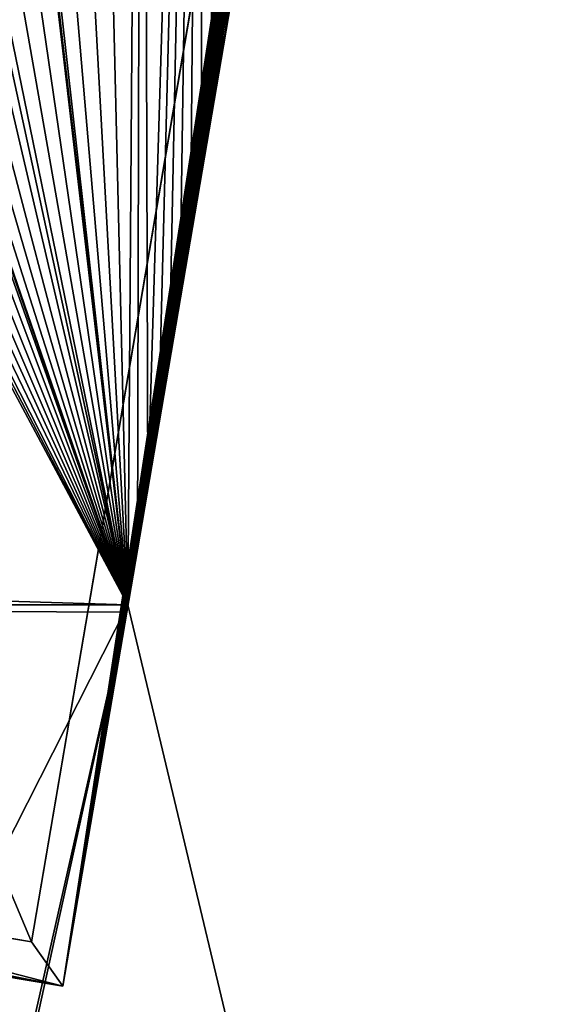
# Model space of a CAD drawing. Extents: x 22936 to 50368, y -4877 to 31080.
# Tile 509 of 601: x 49045 to 49321, y 3926 to 4439. Entities that reach past the tile are written whole.
import ezdxf

# ---------------------------------------------------------------- set-up
doc = ezdxf.new("R2010")
doc.units = 0
for name, color, linetype in [('01_GROS_OEUVRE', 251, 'CONTINUOUS'), ('03_COUVERTURE_BARDAGE', 44, 'CONTINUOUS'), ('08_AMENAGEMENTS_EXTERIEURS', 253, 'CONTINUOUS')]:
    doc.layers.add(name, color=color, linetype=linetype)

# ---------------------------------------------------------------- blocks, each defined once
blk = doc.blocks.new('GROUPER_17')
at = {"layer": '08_AMENAGEMENTS_EXTERIEURS'}
blk.add_line((2395.68, 2513.93), (2680.87, 4187.05), dxfattribs=at)
at = {"layer": '08_AMENAGEMENTS_EXTERIEURS', "color": 73}
blk.add_line((1777, 2513.93), (2395.68, 2513.93), dxfattribs=at)
at = {"layer": '08_AMENAGEMENTS_EXTERIEURS'}
mesh = blk.add_polyface(dxfattribs=at)
corners = [(16.45, 1860.4), (0, 1328), (0, 1844.55), (1795, 1328), (33.02, 1876.27), (49.71, 1892.12), (66.55, 1907.89), (83.55, 1923.55), (100.74, 1939.04), (118.11, 1954.33), (135.7, 1969.37), (153.53, 1984.11), (171.6, 1998.5), (189.93, 2012.5), (208.55, 2026.07), (227.46, 2039.16), (246.69, 2051.72), (266.25, 2063.72), (286.11, 2075.18), (306.26, 2086.08), (326.69, 2096.46), (347.37, 2106.3), (368.28, 2115.64), (389.4, 2124.46), (410.72, 2132.79), (432.21, 2140.64), (453.87, 2148), (475.66, 2154.9), (497.57, 2161.34), (519.59, 2167.33), (541.68, 2172.89), (563.84, 2178.01), (586.04, 2182.71), (608.27, 2187), (630.51, 2190.89), (652.73, 2194.39), (674.92, 2197.5), (697.06, 2200.25), (719.14, 2202.62), (741.15, 2204.62), (763.1, 2206.23), (785, 2207.43), (806.84, 2208.22), (828.63, 2208.57), (850.38, 2208.48), (872.08, 2207.93), (893.75, 2206.9), (915.39, 2205.39), (936.99, 2203.38), (958.57, 2200.86), (980.13, 2197.81), (1001.67, 2194.22), (1023.19, 2190.07), (1044.71, 2185.36), (1066.22, 2180.06), (1087.73, 2174.17), (1109.23, 2167.67), (1130.75, 2160.55), (1152.27, 2152.79), (1173.81, 2144.38), (1195.36, 2135.31), (1216.93, 2125.59), (1238.5, 2115.38), (1260.06, 2104.88), (1281.58, 2094.27), (1303.04, 2083.75), (1324.43, 2073.52), (1345.72, 2063.77), (1366.89, 2054.69), (1387.93, 2046.48), (1408.82, 2039.32), (1429.54, 2033.42), (1450.06, 2028.98), (1470.36, 2026.17), (1490.44, 2025.2), (1510.26, 2026.26), (1529.82, 2029.54), (1549.07, 2035.18), (1567.96, 2043.07), (1586.43, 2053.03), (1604.39, 2064.91), (1621.79, 2078.53), (1638.55, 2093.74), (1654.6, 2110.37), (1669.89, 2128.24), (1684.32, 2147.2), (1697.85, 2167.08), (1710.39, 2187.71), (1721.89, 2208.92), (1732.26, 2230.56), (1741.45, 2252.45), (1749.38, 2274.43), (1756.03, 2296.38), (1761.5, 2318.27), (1765.9, 2340.13), (1769.36, 2361.94), (1771.99, 2383.72), (1773.91, 2405.46), (1775.24, 2427.19), (1776.09, 2448.89), (1776.59, 2470.58), (1776.85, 2492.26), (1777, 2513.93), (2395.68, 2513.93), (1845, 75), (1845, 0), (1332.44, 6187.9), (953.84, 4324.79), (744.56, 6114.92), (1503.53, 4690.87), (1872.82, 4324.79), (2843.74, 4811.2), (2680.87, 4187.05), (193.79, -1456.02), (188.09, -1836.1), (174.84, -1645.82), (233.16, -2021.44), (244.41, -1272.11), (308.78, -2196.56), (325.25, -1099.34), (412.78, -2356.46), (434, -942.64), (3662.14, -2801.42), (567.57, -806.46), (722.14, -694.7), (893.31, -610.54), (1076.21, -556.38), (1155.38, -537.12), (1232.99, -512.33), (1308.66, -482.14), (1382.02, -446.69), (1452.7, -406.15), (1520.35, -360.74), (1584.63, -310.68), (1645.22, -256.21), (1701.82, -197.6), (1754.16, -135.16), (1801.96, -69.18), (1795, 75)]
mesh.append_faces([[corners[k] for k in face] for face in [(0, 1, 2), (106, 107, 108), (113, 114, 115)]], dxfattribs={"vtx0": -1})
mesh.append_faces([[corners[k] for k in face] for face in [(1, 0, 3), (104, 103, 105), (107, 109, 110), (110, 111, 112), (114, 113, 116), (116, 117, 118), (118, 119, 120), (120, 121, 122), (122, 112, 111)]], dxfattribs={"vtx0": -1, "vtx1": -1})
mesh.append_faces([[corners[k] for k in face] for face in [(3, 103, 104), (122, 105, 103)]], dxfattribs={"vtx0": -1, "vtx1": -1, "vtx2": -1})
mesh.append_faces([[corners[k] for k in face] for face in [(3, 0, 4), (3, 4, 5), (3, 5, 6), (3, 6, 7), (3, 7, 8), (3, 8, 9), (3, 9, 10), (3, 10, 11), (3, 11, 12), (3, 12, 13), (3, 13, 14), (3, 14, 15), (3, 15, 16), (3, 16, 17), (3, 17, 18), (3, 18, 19), (3, 19, 20), (3, 20, 21), (3, 21, 22), (3, 22, 23), (3, 23, 24), (3, 24, 25), (3, 25, 26), (3, 26, 27), (3, 27, 28), (3, 28, 29), (3, 29, 30), (3, 30, 31), (3, 31, 32), (3, 32, 33), (3, 33, 34), (3, 34, 35), (3, 35, 36), (3, 36, 37), (3, 37, 38), (3, 38, 39), (3, 39, 40), (3, 40, 41), (3, 41, 42), (3, 42, 43), (3, 43, 44), (3, 44, 45), (3, 45, 46), (3, 46, 47), (3, 47, 48), (3, 48, 49), (3, 49, 50), (3, 50, 51), (3, 51, 52), (3, 52, 53), (3, 53, 54), (3, 54, 55), (3, 55, 56), (3, 56, 57), (3, 57, 58), (3, 58, 59), (3, 59, 60), (3, 60, 61), (3, 61, 62), (3, 62, 63), (3, 63, 64), (3, 64, 65), (3, 65, 66), (3, 66, 67), (3, 67, 68), (3, 68, 69), (3, 69, 70), (3, 70, 71), (3, 71, 72), (3, 72, 73), (3, 73, 74), (3, 74, 75), (3, 75, 76), (3, 76, 77), (3, 77, 78), (3, 78, 79), (3, 79, 80), (3, 80, 81), (3, 81, 82), (3, 82, 83), (3, 83, 84), (3, 84, 85), (3, 85, 86), (3, 86, 87), (3, 87, 88), (3, 88, 89), (3, 89, 90), (3, 90, 91), (3, 91, 92), (3, 92, 93), (3, 93, 94), (3, 94, 95), (3, 95, 96), (3, 96, 97), (3, 97, 98), (3, 98, 99), (3, 99, 100), (3, 100, 101), (3, 101, 102), (3, 102, 103), (107, 106, 109), (110, 109, 111), (116, 113, 117), (118, 117, 119), (120, 119, 121), (122, 121, 123), (122, 123, 124), (122, 124, 125), (122, 125, 126), (122, 126, 127), (122, 127, 128), (122, 128, 129), (122, 129, 130), (122, 130, 131), (122, 131, 132), (122, 132, 133), (122, 133, 134), (122, 134, 135), (122, 135, 136), (122, 136, 137), (122, 137, 105), (122, 103, 112)]], dxfattribs={"vtx0": -1, "vtx2": -1})
mesh.append_faces([[corners[k] for k in face] for face in [(104, 138, 3)]], dxfattribs={"vtx2": -1})
blk = doc.blocks.new('GROUPER_6')
at = {"layer": '01_GROS_OEUVRE', "color": 7}
for p, q in [((6728.71, 223.53), (6900.78, 1233.01)), ((6678.45, 47.72, 640), (6877.7, 1216.65, 640)), ((6678.45, 47.72, 610), (6877.7, 1216.65, 610)), ((6777.98, 512.61, 640), (6783.53, 545.14, 640)), ((6772.44, 480.08, 640), (6777.98, 512.61, 640)), ((6766.89, 447.55, 640), (6772.44, 480.08, 640)), ((6772.44, 480.08, 290), (6772.44, 480.08, 640)), ((6761.35, 415.02, 640), (6766.89, 447.55, 640)), ((6766.89, 447.55, 290), (6766.89, 447.55, 640)), ((6755.8, 382.49, 640), (6761.35, 415.02, 640)), ((6761.35, 415.02, 290), (6761.35, 415.02, 590)), ((6761.35, 415.02, 590), (6761.35, 415.02, 640)), ((6750.26, 349.95, 640), (6755.8, 382.49, 640)), ((6744.71, 317.42, 640), (6750.26, 349.95, 640)), ((6739.17, 284.89, 640), (6744.71, 317.42, 640)), ((6733.62, 252.36, 640), (6739.17, 284.89, 640)), ((6728.07, 219.83, 640), (6733.62, 252.36, 640)), ((6733.62, 252.36, 290), (6733.62, 252.36, 640)), ((5923.25, 223.53, 290), (6728.71, 223.53, 290)), ((6075.02, 223.53), (6728.71, 223.53)), ((6728.71, 223.53, 290), (6728.07, 219.83, 290)), ((6728.71, 223.53), (6728.71, 223.53, 290)), ((6728.07, 219.83, 290), (6722.53, 187.3, 290)), ((6722.53, 187.3, 640), (6728.07, 219.83, 640)), ((6728.07, 219.83, 290), (6728.07, 219.83, 640)), ((6716.98, 154.77, 640), (6722.53, 187.3, 640)), ((6722.53, 187.3, 290), (6716.98, 154.77, 290)), ((6722.53, 187.3, 290), (6722.53, 187.3, 640)), ((5935.17, 174.42, 640), (6678.45, 47.72, 640)), ((5935.17, 174.42, 610), (6678.45, 47.72, 610)), ((6694.8, 24.65, 290), (5912.09, 158.06, 290)), ((6711.44, 122.24, 640), (6716.98, 154.77, 640)), ((6716.98, 154.77, 290), (6711.44, 122.24, 290)), ((6716.98, 154.77, 290), (6716.98, 154.77, 640)), ((6711.44, 122.24, 290), (6705.89, 89.71, 290)), ((6705.89, 89.71, 640), (6711.44, 122.24, 640)), ((6711.44, 122.24, 290), (6711.44, 122.24, 640)), ((6705.89, 89.71, 290), (6700.35, 57.18, 290)), ((6700.35, 57.18, 640), (6705.89, 89.71, 640)), ((6705.89, 89.71, 290), (6705.89, 89.71, 640)), ((6700.35, 57.18, 290), (6694.8, 24.65, 290)), ((6694.8, 24.65, 640), (6700.35, 57.18, 640)), ((6700.35, 57.18, 290), (6700.35, 57.18, 640)), ((6694.8, 24.65, 290), (6694.8, 24.65, 640))]:
    blk.add_line(p, q, dxfattribs=at)
at = {"layer": '01_GROS_OEUVRE'}
for p, q in [((6777.98, 512.61, 290), (6783.53, 545.14, 290)), ((6772.44, 480.08, 290), (6777.98, 512.61, 290)), ((6766.89, 447.55, 290), (6772.44, 480.08, 290)), ((6761.35, 415.02, 290), (6766.89, 447.55, 290)), ((6755.8, 382.49, 290), (6761.35, 415.02, 290)), ((6750.26, 349.95, 290), (6755.8, 382.49, 290)), ((6750.26, 349.95, 590), (6755.8, 382.49, 590)), ((6744.71, 317.42, 290), (6750.26, 349.95, 290)), ((6744.71, 317.42, 590), (6750.26, 349.95, 590)), ((6739.17, 284.89, 290), (6744.71, 317.42, 290)), ((6739.17, 284.89, 590), (6744.71, 317.42, 590)), ((6733.62, 252.36, 290), (6739.17, 284.89, 290)), ((6728.71, 223.53, 290), (6733.62, 252.36, 290)), ((5912.09, 158.06, 640), (6694.8, 24.65, 640)), ((6678.45, 47.72, 640), (6678.45, 47.72, 610))]:
    blk.add_line(p, q, dxfattribs=at)
at = {"layer": '01_GROS_OEUVRE', "color": 253}
for p, q in [((6777.98, 512.61, 290), (6777.98, 512.61, 640)), ((6755.8, 382.49, 290), (6755.8, 382.49, 590)), ((6755.8, 382.49, 590), (6755.8, 382.49, 640)), ((6750.26, 349.95, 290), (6750.26, 349.95, 590)), ((6750.26, 349.95, 590), (6750.26, 349.95, 640)), ((6744.71, 317.42, 290), (6744.71, 317.42, 590)), ((6744.71, 317.42, 590), (6744.71, 317.42, 640)), ((6739.17, 284.89, 290), (6739.17, 284.89, 590)), ((6739.17, 284.89, 590), (6739.17, 284.89, 640))]:
    blk.add_line(p, q, dxfattribs=at)
at = {"layer": '03_COUVERTURE_BARDAGE'}
blk.add_line((6755.8, 382.49, 590), (6761.35, 415.02, 590), dxfattribs=at)
at = {"layer": '01_GROS_OEUVRE', "color": 7}
mesh = blk.add_polyface(dxfattribs=at)
corners = [(4348.02, 1046.53), (4348.02, 690.53), (4328.02, 1046.53), (4328.02, 223.53), (4727.52, 223.53), (4727.52, 243.53), (5542.02, 690.53), (4864.52, 243.53), (6154.54, 1580.39), (5300.02, 1560.39), (5300.02, 1580.39), (5300.02, 1545.39), (5300.02, 843.53), (5542.02, 843.53), (5910.52, 243.53), (5910.52, 223.53), (6118.06, 1366.42), (6075.02, 243.53), (6147.84, 1361.35), (6144.48, 1341.63), (6502.68, 1300.86), (6499.32, 1281.15), (6348.94, 1327.07), (6728.71, 223.53), (6075.02, 223.53), (6345.58, 1307.35), (6606.77, 1262.83), (6610.13, 1282.55), (6900.78, 1233.01), (4864.52, 223.53)]
mesh.append_faces([[corners[k] for k in face] for face in [(8, 9, 10), (17, 23, 24), (23, 27, 28), (7, 15, 29)]], dxfattribs={"vtx0": -1, "color": 7})
mesh.append_faces([[corners[k] for k in face] for face in [(3, 1, 4), (4, 1, 5), (5, 6, 7), (9, 8, 11), (11, 8, 12), (12, 8, 13), (14, 16, 17)]], dxfattribs={"vtx0": -1, "vtx1": -1, "color": 7})
mesh.append_faces([[corners[k] for k in face] for face in [(13, 8, 14), (23, 17, 16), (23, 16, 19), (23, 22, 21), (15, 7, 6)]], dxfattribs={"vtx0": -1, "vtx1": -1, "vtx2": -1, "color": 7})
mesh.append_faces([[corners[k] for k in face] for face in [(1, 3, 2), (5, 1, 6), (13, 14, 15), (14, 8, 16), (23, 19, 25), (23, 25, 22), (23, 21, 26), (23, 26, 27), (15, 6, 13)]], dxfattribs={"vtx0": -1, "vtx2": -1, "color": 7})
mesh.append_faces([[corners[k] for k in face] for face in [(0, 1, 2), (18, 19, 16), (20, 21, 22)]], dxfattribs={"vtx1": -1, "color": 7})
mesh = blk.add_polyface(dxfattribs=at)
corners = [(6694.8, 24.65, 640), (5935.17, 174.42, 640), (5912.09, 158.06, 640), (6678.45, 47.72, 640), (6877.7, 1216.65, 640), (6700.35, 57.18, 640), (6705.89, 89.71, 640), (6711.44, 122.24, 640), (6716.98, 154.77, 640), (6722.53, 187.3, 640), (6728.07, 219.83, 640), (6733.62, 252.36, 640), (6739.17, 284.89, 640), (6744.71, 317.42, 640), (6750.26, 349.95, 640), (6755.8, 382.49, 640), (6761.35, 415.02, 640), (6766.89, 447.55, 640), (6772.44, 480.08, 640), (6777.98, 512.61, 640), (6783.53, 545.14, 640), (6789.07, 577.67, 640), (6794.62, 610.2, 640), (6800.16, 642.73, 640), (6805.71, 675.26, 640), (6811.25, 707.79, 640), (6816.8, 740.32, 640), (6822.34, 772.86, 640), (6827.89, 805.39, 640), (6833.43, 837.92, 640), (6838.98, 870.45, 640), (6844.52, 902.98, 640), (6850.07, 935.51, 640), (6855.61, 968.04, 640), (6861.16, 1000.57, 640), (6866.7, 1033.1, 640), (6872.25, 1065.63, 640), (6877.79, 1098.16, 640), (6089.87, 1201.02, 640), (6134.42, 1343.35, 640), (6118.06, 1366.42, 640), (6150.6, 1360.88, 640), (6183.13, 1355.33, 640), (6215.66, 1349.79, 640), (6248.19, 1344.24, 640), (6280.72, 1338.7, 640), (6313.25, 1333.15, 640), (6345.78, 1327.61, 640), (6378.31, 1322.06, 640), (6410.84, 1316.52, 640), (6443.37, 1310.97, 640), (6475.9, 1305.43, 640), (6508.43, 1299.88, 640), (6540.96, 1294.34, 640), (6573.5, 1288.79, 640), (6606.03, 1283.25, 640), (6638.56, 1277.7, 640), (6671.09, 1272.16, 640), (6703.62, 1266.61, 640), (6736.15, 1261.07, 640), (6768.68, 1255.52, 640), (6801.21, 1249.98, 640), (6833.74, 1244.43, 640), (6866.27, 1238.89, 640), (6898.8, 1233.34, 640), (6883.34, 1130.69, 640), (6888.88, 1163.22, 640), (6894.43, 1195.76, 640), (6899.97, 1228.29, 640), (6900.78, 1233.01, 640)]
mesh.append_faces([[corners[k] for k in face] for face in [(64, 68, 69)]], dxfattribs={"vtx0": -1, "color": 7})
mesh.append_faces([[corners[k] for k in face] for face in [(0, 1, 2), (1, 0, 3), (3, 0, 4), (38, 39, 40), (40, 39, 41), (41, 4, 42), (42, 4, 43), (43, 4, 44), (44, 4, 45), (45, 4, 46), (46, 4, 47), (47, 4, 48), (48, 4, 49), (49, 4, 50), (50, 4, 51), (51, 4, 52), (52, 4, 53), (53, 4, 54), (54, 4, 55), (55, 4, 56), (56, 4, 57), (57, 4, 58), (58, 4, 59), (59, 4, 60), (60, 4, 61), (61, 4, 62), (62, 4, 63), (63, 4, 64)]], dxfattribs={"vtx0": -1, "vtx1": -1, "color": 7})
mesh.append_faces([[corners[k] for k in face] for face in [(64, 4, 37)]], dxfattribs={"vtx0": -1, "vtx1": -1, "vtx2": -1, "color": 7})
mesh.append_faces([[corners[k] for k in face] for face in [(4, 0, 5), (4, 5, 6), (4, 6, 7), (4, 7, 8), (4, 8, 9), (4, 9, 10), (4, 10, 11), (4, 11, 12), (4, 12, 13), (4, 13, 14), (4, 14, 15), (4, 15, 16), (4, 16, 17), (4, 17, 18), (4, 18, 19), (4, 19, 20), (4, 20, 21), (4, 21, 22), (4, 22, 23), (4, 23, 24), (4, 24, 25), (4, 25, 26), (4, 26, 27), (4, 27, 28), (4, 28, 29), (4, 29, 30), (4, 30, 31), (4, 31, 32), (4, 32, 33), (4, 33, 34), (4, 34, 35), (4, 35, 36), (4, 36, 37), (1, 38, 2), (38, 1, 39), (41, 39, 4), (64, 37, 65), (64, 65, 66), (64, 66, 67), (64, 67, 68)]], dxfattribs={"vtx0": -1, "vtx2": -1, "color": 7})
at = {"layer": '01_GROS_OEUVRE'}
mesh = blk.add_polyface(dxfattribs=at)
corners = [(6118.06, 1366.42, 290), (6728.71, 223.53, 290), (5923.25, 223.53, 290), (6150.6, 1360.88, 290), (6183.13, 1355.33, 290), (6215.66, 1349.79, 290), (6248.19, 1344.24, 290), (6280.72, 1338.7, 290), (6313.25, 1333.15, 290), (6345.78, 1327.61, 290), (6378.31, 1322.06, 290), (6410.84, 1316.52, 290), (6443.37, 1310.97, 290), (6475.9, 1305.43, 290), (6508.43, 1299.88, 290), (6540.96, 1294.34, 290), (6573.5, 1288.79, 290), (6606.03, 1283.25, 290), (6638.56, 1277.7, 290), (6671.09, 1272.16, 290), (6703.62, 1266.61, 290), (6736.15, 1261.07, 290), (6733.62, 252.36, 290), (6739.17, 284.89, 290), (6768.68, 1255.52, 290), (6744.71, 317.42, 290), (6750.26, 349.95, 290), (6755.8, 382.49, 290), (6761.35, 415.02, 290), (6766.89, 447.55, 290), (6772.44, 480.08, 290), (6801.21, 1249.98, 290), (6777.98, 512.61, 290), (6783.53, 545.14, 290), (6789.07, 577.67, 290), (6794.62, 610.2, 290), (6800.16, 642.73, 290), (6805.71, 675.26, 290), (6833.74, 1244.43, 290), (6811.25, 707.79, 290), (6816.8, 740.32, 290), (6822.34, 772.86, 290), (6827.89, 805.39, 290), (6833.43, 837.92, 290), (6838.98, 870.45, 290), (6866.27, 1238.89, 290), (6844.52, 902.98, 290), (6850.07, 935.51, 290), (6855.61, 968.04, 290), (6861.16, 1000.57, 290), (6866.7, 1033.1, 290), (6898.8, 1233.34, 290), (6872.25, 1065.63, 290), (6877.79, 1098.16, 290), (6883.34, 1130.69, 290), (6888.88, 1163.22, 290), (6894.43, 1195.76, 290), (6899.97, 1228.29, 290), (6900.78, 1233.01, 290)]
mesh.append_faces([[corners[k] for k in face] for face in [(0, 1, 2), (57, 51, 58)]], dxfattribs={"vtx0": -1})
mesh.append_faces([[corners[k] for k in face] for face in [(1, 21, 22), (22, 21, 23), (23, 24, 25), (25, 24, 26), (26, 24, 27), (27, 24, 28), (28, 24, 29), (29, 24, 30), (30, 31, 32), (32, 31, 33), (33, 31, 34), (34, 31, 35), (35, 31, 36), (36, 31, 37), (37, 38, 39), (39, 38, 40), (40, 38, 41), (41, 38, 42), (42, 38, 43), (43, 38, 44), (44, 45, 46), (46, 45, 47), (47, 45, 48), (48, 45, 49), (49, 45, 50), (50, 51, 52), (52, 51, 53), (53, 51, 54), (54, 51, 55), (55, 51, 56), (56, 51, 57)]], dxfattribs={"vtx0": -1, "vtx1": -1})
mesh.append_faces([[corners[k] for k in face] for face in [(1, 0, 3), (1, 3, 4), (1, 4, 5), (1, 5, 6), (1, 6, 7), (1, 7, 8), (1, 8, 9), (1, 9, 10), (1, 10, 11), (1, 11, 12), (1, 12, 13), (1, 13, 14), (1, 14, 15), (1, 15, 16), (1, 16, 17), (1, 17, 18), (1, 18, 19), (1, 19, 20), (1, 20, 21), (23, 21, 24), (30, 24, 31), (37, 31, 38), (44, 38, 45), (50, 45, 51)]], dxfattribs={"vtx0": -1, "vtx2": -1})
at = {"layer": '01_GROS_OEUVRE', "color": 253}
mesh = blk.add_polyface(dxfattribs=at)
corners = [(6678.45, 47.72, 610), (6134.42, 1343.35, 610), (5935.17, 174.42, 610), (6877.7, 1216.65, 610)]
mesh.append_faces([[corners[k] for k in face] for face in [(0, 1, 2), (1, 0, 3)]], dxfattribs={"vtx0": -1, "color": 253})
at = {"layer": '01_GROS_OEUVRE', "color": 250}
mesh = blk.add_polyface(dxfattribs=at)
corners = [(6900.78, 1233.01), (6728.71, 223.53, 290), (6728.71, 223.53), (6733.62, 252.36, 290), (6739.17, 284.89, 290), (6744.71, 317.42, 290), (6750.26, 349.95, 290), (6755.8, 382.49, 290), (6761.35, 415.02, 290), (6766.89, 447.55, 290), (6772.44, 480.08, 290), (6777.98, 512.61, 290), (6783.53, 545.14, 290), (6789.07, 577.67, 290), (6794.62, 610.2, 290), (6800.16, 642.73, 290), (6805.71, 675.26, 290), (6811.25, 707.79, 290), (6816.8, 740.32, 290), (6822.34, 772.86, 290), (6827.89, 805.39, 290), (6833.43, 837.92, 290), (6838.98, 870.45, 290), (6844.52, 902.98, 290), (6850.07, 935.51, 290), (6855.61, 968.04, 290), (6861.16, 1000.57, 290), (6866.7, 1033.1, 290), (6872.25, 1065.63, 290), (6877.79, 1098.16, 290), (6883.34, 1130.69, 290), (6888.88, 1163.22, 290), (6894.43, 1195.76, 290), (6899.97, 1228.29, 290), (6900.78, 1233.01, 290)]
mesh.append_faces([[corners[k] for k in face] for face in [(0, 1, 2), (33, 0, 34)]], dxfattribs={"vtx0": -1, "color": 250})
mesh.append_faces([[corners[k] for k in face] for face in [(1, 0, 3), (3, 0, 4), (4, 0, 5), (5, 0, 6), (6, 0, 7), (7, 0, 8), (8, 0, 9), (9, 0, 10), (10, 0, 11), (11, 0, 12), (12, 0, 13), (13, 0, 14), (14, 0, 15), (15, 0, 16), (16, 0, 17), (17, 0, 18), (18, 0, 19), (19, 0, 20), (20, 0, 21), (21, 0, 22), (22, 0, 23), (23, 0, 24), (24, 0, 25), (25, 0, 26), (26, 0, 27), (27, 0, 28), (28, 0, 29), (29, 0, 30), (30, 0, 31), (31, 0, 32), (32, 0, 33)]], dxfattribs={"vtx0": -1, "vtx1": -1, "color": 250})
at = {"layer": '01_GROS_OEUVRE', "color": 7}
mesh = blk.add_polyface(dxfattribs=at)
corners = [(6877.7, 1216.65, 640), (6678.45, 47.72, 610), (6678.45, 47.72, 640), (6877.7, 1216.65, 610)]
mesh.append_faces([[corners[k] for k in face] for face in [(0, 1, 2), (1, 0, 3)]], dxfattribs={"vtx0": -1, "color": 7})
at = {"layer": '01_GROS_OEUVRE', "color": 253}
mesh = blk.add_polyface(dxfattribs=at)
corners = [(6777.98, 512.61, 290), (6783.53, 545.14, 640), (6777.98, 512.61, 640), (6783.53, 545.14, 440), (6783.53, 545.14, 290)]
mesh.append_faces([[corners[k] for k in face] for face in [(0, 1, 2), (3, 0, 4)]], dxfattribs={"vtx0": -1, "color": 253})
mesh.append_faces([[corners[k] for k in face] for face in [(1, 0, 3)]], dxfattribs={"vtx0": -1, "vtx1": -1, "color": 253})
mesh = blk.add_polyface(dxfattribs=at)
corners = [(6772.44, 480.08, 290), (6777.98, 512.61, 640), (6772.44, 480.08, 640), (6777.98, 512.61, 290)]
mesh.append_faces([[corners[k] for k in face] for face in [(0, 1, 2), (1, 0, 3)]], dxfattribs={"vtx0": -1, "color": 253})
mesh = blk.add_polyface(dxfattribs=at)
corners = [(6766.89, 447.55, 290), (6772.44, 480.08, 640), (6766.89, 447.55, 640), (6772.44, 480.08, 290)]
mesh.append_faces([[corners[k] for k in face] for face in [(0, 1, 2), (1, 0, 3)]], dxfattribs={"vtx0": -1, "color": 253})
mesh = blk.add_polyface(dxfattribs=at)
corners = [(6761.35, 415.02, 590), (6766.89, 447.55, 640), (6761.35, 415.02, 640), (6761.35, 415.02, 290), (6766.89, 447.55, 290)]
mesh.append_faces([[corners[k] for k in face] for face in [(0, 1, 2), (1, 3, 4)]], dxfattribs={"vtx0": -1, "color": 253})
mesh.append_faces([[corners[k] for k in face] for face in [(1, 0, 3)]], dxfattribs={"vtx0": -1, "vtx2": -1, "color": 253})
mesh = blk.add_polyface(dxfattribs=at)
corners = [(6755.8, 382.49, 590), (6761.35, 415.02, 640), (6755.8, 382.49, 640), (6761.35, 415.02, 590)]
mesh.append_faces([[corners[k] for k in face] for face in [(0, 1, 2), (1, 0, 3)]], dxfattribs={"vtx0": -1, "color": 253})
at = {"layer": '01_GROS_OEUVRE', "color": 251}
mesh = blk.add_polyface(dxfattribs=at)
corners = [(6755.8, 382.49, 290), (6761.35, 415.02, 590), (6755.8, 382.49, 590), (6761.35, 415.02, 290)]
mesh.append_faces([[corners[k] for k in face] for face in [(0, 1, 2), (1, 0, 3)]], dxfattribs={"vtx0": -1, "color": 251})
at = {"layer": '01_GROS_OEUVRE', "color": 253}
mesh = blk.add_polyface(dxfattribs=at)
corners = [(6750.26, 349.95, 590), (6755.8, 382.49, 640), (6750.26, 349.95, 640), (6755.8, 382.49, 590)]
mesh.append_faces([[corners[k] for k in face] for face in [(0, 1, 2), (1, 0, 3)]], dxfattribs={"vtx0": -1, "color": 253})
at = {"layer": '01_GROS_OEUVRE', "color": 251}
mesh = blk.add_polyface(dxfattribs=at)
corners = [(6750.26, 349.95, 290), (6755.8, 382.49, 590), (6750.26, 349.95, 590), (6755.8, 382.49, 290)]
mesh.append_faces([[corners[k] for k in face] for face in [(0, 1, 2), (1, 0, 3)]], dxfattribs={"vtx0": -1, "color": 251})
at = {"layer": '01_GROS_OEUVRE', "color": 253}
mesh = blk.add_polyface(dxfattribs=at)
corners = [(6744.71, 317.42, 590), (6750.26, 349.95, 640), (6744.71, 317.42, 640), (6750.26, 349.95, 590)]
mesh.append_faces([[corners[k] for k in face] for face in [(0, 1, 2), (1, 0, 3)]], dxfattribs={"vtx0": -1, "color": 253})
at = {"layer": '01_GROS_OEUVRE', "color": 251}
mesh = blk.add_polyface(dxfattribs=at)
corners = [(6744.71, 317.42, 290), (6750.26, 349.95, 590), (6744.71, 317.42, 590), (6750.26, 349.95, 290)]
mesh.append_faces([[corners[k] for k in face] for face in [(0, 1, 2), (1, 0, 3)]], dxfattribs={"vtx0": -1, "color": 251})
at = {"layer": '01_GROS_OEUVRE', "color": 253}
mesh = blk.add_polyface(dxfattribs=at)
corners = [(6739.17, 284.89, 590), (6744.71, 317.42, 640), (6739.17, 284.89, 640), (6744.71, 317.42, 590)]
mesh.append_faces([[corners[k] for k in face] for face in [(0, 1, 2), (1, 0, 3)]], dxfattribs={"vtx0": -1, "color": 253})
at = {"layer": '01_GROS_OEUVRE', "color": 251}
mesh = blk.add_polyface(dxfattribs=at)
corners = [(6739.17, 284.89, 290), (6744.71, 317.42, 590), (6739.17, 284.89, 590), (6744.71, 317.42, 290)]
mesh.append_faces([[corners[k] for k in face] for face in [(0, 1, 2), (1, 0, 3)]], dxfattribs={"vtx0": -1, "color": 251})
at = {"layer": '01_GROS_OEUVRE', "color": 253}
mesh = blk.add_polyface(dxfattribs=at)
corners = [(6733.62, 252.36, 290), (6739.17, 284.89, 640), (6733.62, 252.36, 640), (6739.17, 284.89, 290), (6739.17, 284.89, 590)]
mesh.append_faces([[corners[k] for k in face] for face in [(0, 1, 2), (1, 3, 4)]], dxfattribs={"vtx0": -1, "color": 253})
mesh.append_faces([[corners[k] for k in face] for face in [(1, 0, 3)]], dxfattribs={"vtx0": -1, "vtx2": -1, "color": 253})
mesh = blk.add_polyface(dxfattribs=at)
corners = [(6728.07, 219.83, 290), (6733.62, 252.36, 640), (6728.07, 219.83, 640), (6728.71, 223.53, 290), (6733.62, 252.36, 290)]
mesh.append_faces([[corners[k] for k in face] for face in [(0, 1, 2), (1, 3, 4)]], dxfattribs={"vtx0": -1, "color": 253})
mesh.append_faces([[corners[k] for k in face] for face in [(1, 0, 3)]], dxfattribs={"vtx0": -1, "vtx2": -1, "color": 253})
at = {"layer": '01_GROS_OEUVRE', "color": 250}
mesh = blk.add_polyface(dxfattribs=at)
corners = [(5910.52, 223.53, 80), (4864.52, 223.53), (5910.52, 223.53), (5692.02, 223.53, 80), (6728.71, 223.53, 290), (6075.02, 223.53), (6728.71, 223.53), (6075.02, 223.53, 240), (5692.02, 223.53, 240), (5392.02, 223.53, 240), (5212.02, 223.53, 240), (5150.02, 223.53, 240), (4418.02, 223.53, 240), (4727.52, 223.53, 80), (4328.02, 223.53), (4727.52, 223.53), (4418.02, 223.53, 80), (4328.02, 223.53, 290), (5923.25, 223.53, 290), (5150.02, 223.53, 80), (5212.02, 223.53, 80), (5392.02, 223.53, 80), (4864.52, 223.53, 80)]
mesh.append_faces([[corners[k] for k in face] for face in [(0, 1, 2), (4, 5, 6), (13, 14, 15), (17, 4, 18)]], dxfattribs={"vtx0": -1, "color": 250})
mesh.append_faces([[corners[k] for k in face] for face in [(5, 4, 7), (7, 4, 8), (9, 4, 10), (11, 4, 12), (14, 16, 17), (10, 19, 20), (19, 10, 11), (8, 21, 3), (21, 8, 9), (1, 21, 22), (22, 20, 19)]], dxfattribs={"vtx0": -1, "vtx1": -1, "color": 250})
mesh.append_faces([[corners[k] for k in face] for face in [(8, 4, 9), (10, 4, 11), (17, 12, 4), (21, 1, 3)]], dxfattribs={"vtx0": -1, "vtx1": -1, "vtx2": -1, "color": 250})
mesh.append_faces([[corners[k] for k in face] for face in [(1, 0, 3), (14, 13, 16), (17, 16, 12), (22, 21, 20)]], dxfattribs={"vtx0": -1, "vtx2": -1, "color": 250})
at = {"layer": '01_GROS_OEUVRE', "color": 7}
mesh = blk.add_polyface(dxfattribs=at)
corners = [(5923.25, 223.53, 290), (6694.8, 24.65, 290), (5912.09, 158.06, 290), (6728.07, 219.83, 290), (6728.71, 223.53, 290), (6711.44, 122.24, 290), (6700.35, 57.18, 290), (6705.89, 89.71, 290), (6716.98, 154.77, 290), (6722.53, 187.3, 290)]
mesh.append_faces([[corners[k] for k in face] for face in [(0, 1, 2), (3, 0, 4), (6, 5, 7), (8, 3, 9)]], dxfattribs={"vtx0": -1, "color": 7})
mesh.append_faces([[corners[k] for k in face] for face in [(1, 5, 6), (5, 3, 8)]], dxfattribs={"vtx0": -1, "vtx1": -1, "color": 7})
mesh.append_faces([[corners[k] for k in face] for face in [(1, 0, 3), (1, 3, 5)]], dxfattribs={"vtx0": -1, "vtx1": -1, "vtx2": -1, "color": 7})
at = {"layer": '01_GROS_OEUVRE', "color": 253}
mesh = blk.add_polyface(dxfattribs=at)
corners = [(6722.53, 187.3, 290), (6728.07, 219.83, 640), (6722.53, 187.3, 640), (6728.07, 219.83, 290)]
mesh.append_faces([[corners[k] for k in face] for face in [(0, 1, 2), (1, 0, 3)]], dxfattribs={"vtx0": -1, "color": 253})
mesh = blk.add_polyface(dxfattribs=at)
corners = [(6716.98, 154.77, 290), (6722.53, 187.3, 640), (6716.98, 154.77, 640), (6722.53, 187.3, 290)]
mesh.append_faces([[corners[k] for k in face] for face in [(0, 1, 2), (1, 0, 3)]], dxfattribs={"vtx0": -1, "color": 253})
at = {"layer": '01_GROS_OEUVRE', "color": 7}
mesh = blk.add_polyface(dxfattribs=at)
corners = [(5935.17, 174.42, 640), (6678.45, 47.72, 610), (5935.17, 174.42, 610), (6678.45, 47.72, 640)]
mesh.append_faces([[corners[k] for k in face] for face in [(0, 1, 2), (1, 0, 3)]], dxfattribs={"vtx0": -1, "color": 7})
mesh = blk.add_polyface(dxfattribs=at)
corners = [(6660.3, 30.53, 400), (5912.09, 158.06, 400), (5912.09, 158.06, 290), (6469.8, 63, 400), (6378, 78.65, 400), (6694.8, 24.65, 290), (6694.8, 24.65, 640), (6660.3, 30.53, 580), (6469.8, 63, 580), (6378, 78.65, 580), (5912.09, 158.06, 640), (5912.09, 158.06, 580)]
mesh.append_faces([[corners[k] for k in face] for face in [(1, 3, 4), (5, 0, 2), (0, 6, 7), (7, 6, 8), (8, 4, 3), (4, 8, 9)]], dxfattribs={"vtx0": -1, "vtx1": -1, "color": 7})
mesh.append_faces([[corners[k] for k in face] for face in [(8, 6, 9)]], dxfattribs={"vtx0": -1, "vtx1": -1, "vtx2": -1, "color": 7})
mesh.append_faces([[corners[k] for k in face] for face in [(0, 1, 2), (1, 0, 3), (0, 5, 6), (9, 6, 10)]], dxfattribs={"vtx0": -1, "vtx2": -1, "color": 7})
mesh.append_faces([[corners[k] for k in face] for face in [(10, 11, 9)]], dxfattribs={"vtx2": -1, "color": 7})
at = {"layer": '01_GROS_OEUVRE', "color": 253}
mesh = blk.add_polyface(dxfattribs=at)
corners = [(6711.44, 122.24, 290), (6716.98, 154.77, 640), (6711.44, 122.24, 640), (6716.98, 154.77, 290)]
mesh.append_faces([[corners[k] for k in face] for face in [(0, 1, 2), (1, 0, 3)]], dxfattribs={"vtx0": -1, "color": 253})
mesh = blk.add_polyface(dxfattribs=at)
corners = [(6705.89, 89.71, 290), (6711.44, 122.24, 640), (6705.89, 89.71, 640), (6711.44, 122.24, 290)]
mesh.append_faces([[corners[k] for k in face] for face in [(0, 1, 2), (1, 0, 3)]], dxfattribs={"vtx0": -1, "color": 253})
mesh = blk.add_polyface(dxfattribs=at)
corners = [(6700.35, 57.18, 290), (6705.89, 89.71, 640), (6700.35, 57.18, 640), (6705.89, 89.71, 290)]
mesh.append_faces([[corners[k] for k in face] for face in [(0, 1, 2), (1, 0, 3)]], dxfattribs={"vtx0": -1, "color": 253})
mesh = blk.add_polyface(dxfattribs=at)
corners = [(6694.8, 24.65, 290), (6700.35, 57.18, 640), (6694.8, 24.65, 640), (6700.35, 57.18, 290)]
mesh.append_faces([[corners[k] for k in face] for face in [(0, 1, 2), (1, 0, 3)]], dxfattribs={"vtx0": -1, "color": 253})

msp = doc.modelspace()

# ---------------------------------------------------------------- block references
at = {"layer": '01_GROS_OEUVRE', "color": 251}
msp.add_blockref('GROUPER_6', (42373.17, 3910.33), dxfattribs=at)
at = {"layer": '08_AMENAGEMENTS_EXTERIEURS', "color": 54}
msp.add_blockref('GROUPER_17', (46706.19, 1619.93), dxfattribs=at)

doc.saveas('drawing.dxf')
